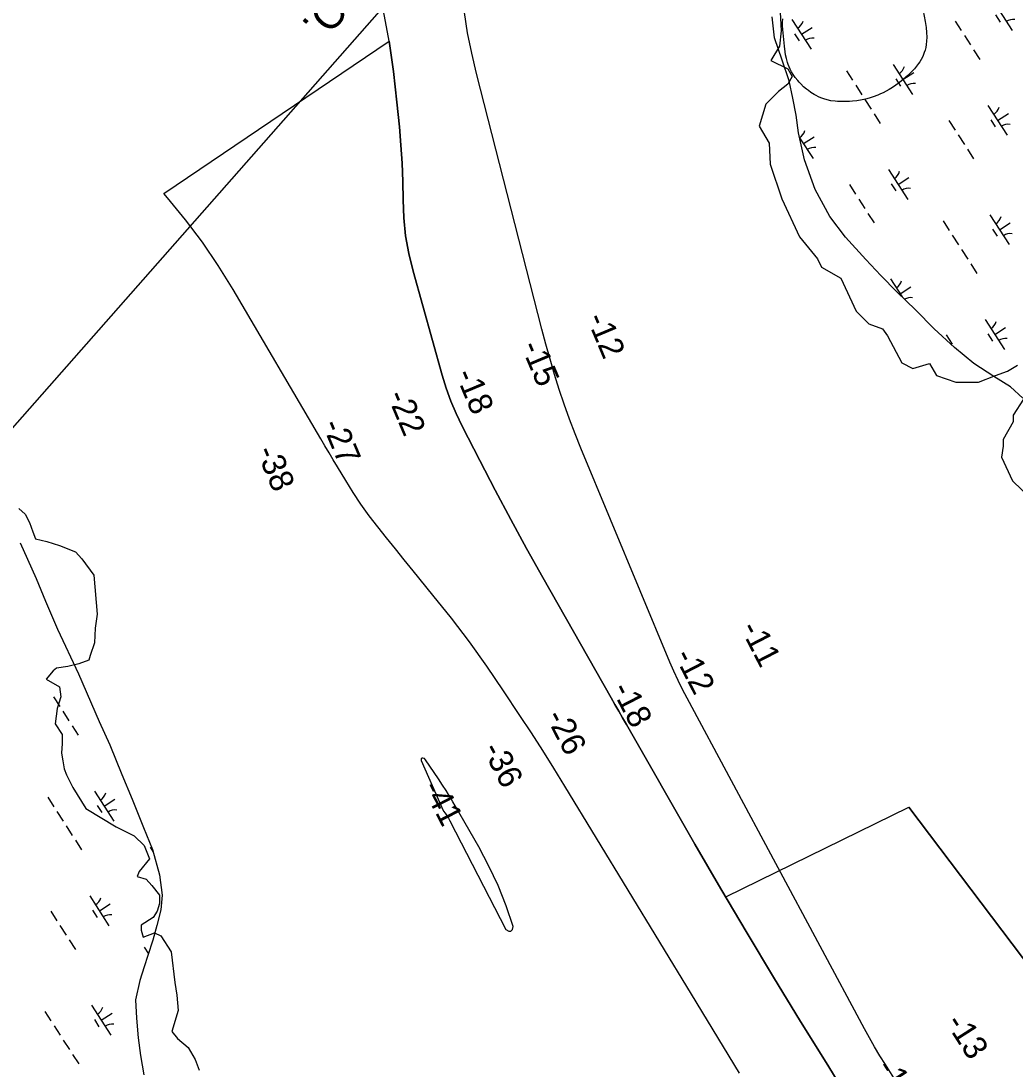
# Model space of a CAD drawing. Extents: x 3937982 to 3958556, y 219448 to 241894.
# Drawn here: x 3949325 to 3950723, y 225925 to 227398 of the extents above; entities that cross this region are included whole.
import ezdxf

# ---------------------------------------------------------------- set-up
doc = ezdxf.new("R2010")
doc.units = 0
for name, color, linetype in [('V-RIVR-EDGE', 7, 'Continuous'), ('V-RIVR-RANG', 7, 'Continuous'), ('V-SITE-VEGE', 7, 'Continuous'), ('V-TOPO-DPTH', 7, 'Continuous'), ('V-TOPO-MINR', 7, 'Continuous'), ('V-UTIL-IDEN', 7, 'Continuous'), ('V-UTIL-LINE', 7, 'Continuous'), ('V-WETL-SWMP', 7, 'Continuous')]:
    doc.layers.add(name, color=color, linetype=linetype)

msp = doc.modelspace()

# ---------------------------------------------------------------- linework, layer by layer
at = {"layer": 'V-RIVR-EDGE'}
for points in [[(3950392.448, 227410.752), (3950393.635, 227384.633), (3950391.261, 227363.264), (3950379.389, 227343.081), (3950403.133, 227331.209), (3950409.069, 227320.524), (3950403.133, 227309.839), (3950390.073, 227299.154), (3950372.265, 227281.346), (3950362.768, 227250.478), (3950377.014, 227226.734), (3950378.201, 227197.054), (3950394.822, 227148.378), (3950419.754, 227094.954), (3950444.685, 227064.086), (3950450.621, 227052.214), (3950477.927, 227036.78), (3950499.297, 226990.479), (3950517.105, 226972.671), (3950536.101, 226965.547), (3950543.224, 226956.05), (3950563.406, 226918.059), (3950578.84, 226909.748), (3950602.584, 226916.872), (3950612.082, 226900.251), (3950639.388, 226890.753), (3950671.443, 226890.753), (3950695.187, 226900.251), (3950711.808, 226906.187), (3950726.055, 226914.497)], [(3950734.365, 226867.009), (3950720.119, 226844.452), (3950720.119, 226834.954), (3950705.872, 226810.023), (3950705.872, 226800.525), (3950703.498, 226785.091), (3950718.931, 226751.849), (3950745.05, 226726.918)], [(3949322.111, 226712.938), (3949330.957, 226705.075), (3949336.854, 226693.28), (3949341.769, 226680.502), (3949345.7, 226670.673), (3949361.426, 226666.742), (3949379.119, 226660.844), (3949401.725, 226651.998), (3949410.571, 226642.169), (3949427.281, 226619.563), (3949432.195, 226564.52), (3949429.246, 226544.863), (3949428.263, 226524.222), (3949422.366, 226506.53), (3949420.4, 226499.649), (3949406.64, 226494.735), (3949390.913, 226490.803), (3949375.187, 226488.838), (3949370.273, 226484.906), (3949360.444, 226473.111), (3949379.119, 226462.299), (3949381.084, 226448.539), (3949376.17, 226431.83), (3949373.221, 226410.206), (3949383.05, 226395.462), (3949383.05, 226382.685), (3949382.067, 226368.924), (3949384.033, 226358.112), (3949385.999, 226347.3), (3949388.948, 226338.454), (3949397.794, 226320.762), (3949416.469, 226291.275), (3949458.733, 226265.72), (3949484.288, 226252.942), (3949498.049, 226239.182), (3949505.912, 226220.507), (3949491.169, 226202.815), (3949488.22, 226195.935), (3949500.998, 226192.003), (3949508.861, 226183.157), (3949519.673, 226169.396), (3949519.673, 226157.602), (3949516.724, 226146.79), (3949510.827, 226137.944), (3949494.117, 226127.132), (3949494.117, 226120.252), (3949497.066, 226110.423), (3949512.792, 226116.32), (3949521.639, 226112.388), (3949536.382, 226089.782), (3949541.296, 226046.534), (3949544.245, 226028.842), (3949546.211, 226007.219), (3949537.365, 225977.732), (3949545.228, 225967.903), (3949559.971, 225955.125), (3949569.8, 225938.416), (3949575.698, 225923.672)]]:
    msp.add_lwpolyline(points, dxfattribs=at)
at = {"layer": 'V-SITE-VEGE'}
for points in [[(3950591.948, 227420.024), (3950596.194, 227397.792), (3950597.503, 227389.428), (3950598.254, 227382.109), (3950598.498, 227375.707), (3950598.312, 227370.114), (3950597.793, 227365.227), (3950597.03, 227360.959), (3950596.102, 227357.234), (3950595.076, 227353.978), (3950594.003, 227351.135), (3950592.921, 227348.651), (3950590.695, 227344.313), (3950588.731, 227341.069), (3950587.082, 227338.642), (3950584.316, 227335.011), (3950581.178, 227331.392), (3950574.819, 227324.814), (3950571.782, 227321.892), (3950565.884, 227316.612), (3950560.342, 227312.102), (3950555.136, 227308.248), (3950550.245, 227304.957), (3950545.655, 227302.134), (3950541.351, 227299.722), (3950537.31, 227297.653), (3950533.519, 227295.88), (3950529.962, 227294.358), (3950523.293, 227291.86), (3950517.45, 227290.033), (3950512.341, 227288.698), (3950507.87, 227287.721), (3950500.046, 227286.414), (3950494.185, 227285.75), (3950489.792, 227285.419), (3950483.214, 227285.167), (3950476.64, 227285.189), (3950473.183, 227285.335), (3950469.939, 227285.593), (3950463.86, 227286.432), (3950458.538, 227287.585)], [(3950458.538, 227287.585), (3950453.885, 227288.945), (3950449.815, 227290.428), (3950446.252, 227291.964), (3950443.137, 227293.502), (3950440.411, 227295.001), (3950435.643, 227297.987), (3950432.069, 227300.543), (3950429.393, 227302.649), (3950425.378, 227306.12), (3950421.366, 227309.982), (3950419.153, 227312.307), (3950417.152, 227314.562), (3950413.658, 227318.942), (3950410.815, 227323.061), (3950408.499, 227326.932), (3950406.609, 227330.573), (3950405.066, 227333.995), (3950403.805, 227337.213), (3950402.771, 227340.238), (3950401.175, 227345.929), (3950400.096, 227350.93), (3950399.344, 227355.325), (3950398.361, 227363.058), (3950396.133, 227386.612), (3950395.748, 227391.919), (3950395.799, 227396.912), (3950396.156, 227401.608)]]:
    msp.add_lwpolyline(points, dxfattribs=at)
at = {"layer": 'V-TOPO-DPTH'}
for p, q in [((3949525.766, 227155.997), (3949842.707, 227370.096)), ((3950315.848, 226166.948), (3950573.543, 226293.356))]:
    msp.add_line(p, q, dxfattribs=at)
for points in [[(3949842.707, 227370.096), (3949848.769, 227327.405), (3949853.71, 227284.532), (3949857.042, 227249.563), (3949859.132, 227224.021), (3949860.765, 227198.455), (3949861.714, 227172.855), (3949862.207, 227147.232), (3949863.383, 227121.736), (3949865.908, 227096.43), (3949870.454, 227071.407), (3949876.349, 227046.574), (3949917.254, 226900.661), (3949923.008, 226882.271), (3949929.478, 226864.161), (3949937.018, 226846.471), (3949945.273, 226829.06), (3949970.179, 226780.356), (3949991.695, 226738.948), (3950013.568, 226697.734), (3950035.978, 226656.808), (3950058.745, 226616.075), (3950154.668, 226447.057), (3950160.024, 226437.634), (3950165.39, 226428.215), (3950170.769, 226418.804), (3950176.156, 226409.398), (3950272.565, 226241.346), (3950308.977, 226178.606), (3950345.805, 226116.114), (3950383.258, 226053.994), (3950421.127, 225992.122), (3950459.214, 225930.586), (3950478.412, 225899.706)], [(3950335.35, 225919.101), (3950312.75, 225956.193), (3950290.166, 225993.294), (3950267.592, 226030.402), (3950089.763, 226322.867), (3950074.308, 226347.943), (3950058.652, 226372.892), (3950042.697, 226397.651), (3950026.542, 226422.282), (3950003.491, 226456.97), (3949979.843, 226491.444), (3949955.535, 226525.43), (3949930.237, 226558.685), (3949904.278, 226591.454), (3949876.433, 226625.559), (3949863.93, 226640.933), (3949851.467, 226656.338), (3949839.063, 226671.791), (3949826.698, 226687.277), (3949814.681, 226703.006), (3949803.087, 226719.029), (3949792.126, 226735.492), (3949781.587, 226752.248), (3949769.917, 226771.633), (3949764.014, 226781.475), (3949758.134, 226791.33), (3949752.286, 226801.204), (3949746.459, 226811.091), (3949623.294, 227020.905), (3949602.304, 227054.545), (3949580.154, 227087.357), (3949556.266, 227118.924), (3949531.218, 227149.663), (3949525.766, 227155.997)], [(3949906.147, 226342.107), (3949899.984, 226350.882), (3949893.678, 226359.558), (3949892.208, 226361.529), (3949890.206, 226362.301), (3949888.688, 226362.246), (3949887.893, 226360.95), (3949887.581, 226358.828), (3949918.734, 226288.363), (3949919.076, 226287.69), (3949921.421, 226284.75), (3949922.329, 226283.535), (3949923.848, 226281.303), (3949926.113, 226277.748), (3949928.157, 226274.062), (3950006.875, 226121.348), (3950010.79, 226119.097), (3950013.942, 226118.73), (3950015.948, 226121.188), (3950017.19, 226125.53), (3950007.308, 226154.497), (3949996.148, 226182.91), (3949983.071, 226210.493), (3949968.714, 226237.523), (3949935.517, 226295.164), (3949932.374, 226300.552), (3949929.191, 226305.917), (3949925.949, 226311.246), (3949922.667, 226316.551), (3949917.898, 226324.165), (3949912.094, 226333.185), (3949906.147, 226342.107)], [(3950573.543, 226293.356), (3950747.424, 226062.518), (3950755.878, 226051.288), (3950764.328, 226040.055), (3950772.772, 226028.817), (3950781.212, 226017.576), (3951194.352, 225467.013)], [(3950478.412, 225899.706), (3950459.214, 225930.586), (3950421.127, 225992.122), (3950383.258, 226053.994), (3950345.805, 226116.114), (3950315.848, 226166.948)]]:
    msp.add_lwpolyline(points, dxfattribs=at)
at = {"layer": 'V-TOPO-MINR'}
for points in [[(3950478.412, 225899.706), (3950459.214, 225930.586), (3950421.127, 225992.122), (3950383.258, 226053.994), (3950345.805, 226116.114), (3950308.977, 226178.606), (3950272.565, 226241.346), (3950176.156, 226409.398), (3950170.769, 226418.804), (3950165.39, 226428.215), (3950160.024, 226437.634), (3950154.668, 226447.057), (3950058.745, 226616.075), (3950035.978, 226656.808), (3950013.568, 226697.734), (3949991.695, 226738.948), (3949970.179, 226780.356), (3949945.273, 226829.06), (3949937.018, 226846.471), (3949929.478, 226864.161), (3949923.008, 226882.271), (3949917.254, 226900.661), (3949876.349, 227046.574), (3949870.454, 227071.407), (3949865.908, 227096.43), (3949863.383, 227121.736), (3949862.207, 227147.232), (3949861.714, 227172.855), (3949860.765, 227198.455), (3949859.132, 227224.021), (3949857.042, 227249.563), (3949853.71, 227284.532), (3949848.769, 227327.405), (3949842.707, 227370.096), (3949834.966, 227412.514)], [(3950554.364, 225909.133), (3950540.42, 225931.275), (3950532.762, 225943.722), (3950525.278, 225956.271), (3950518.056, 225968.972), (3950511.01, 225981.776), (3950261.578, 226446.379), (3950255.119, 226458.848), (3950248.909, 226471.434), (3950243.072, 226484.198), (3950237.484, 226497.08), (3950112.259, 226797.803), (3950104.044, 226818.274), (3950096.186, 226838.875), (3950088.863, 226859.673), (3950081.897, 226880.602), (3950075.381, 226901.681), (3950069.107, 226922.83), (3950063.197, 226944.083), (3950057.53, 226965.406), (3949965.331, 227324.676), (3949958.712, 227353.059), (3949952.939, 227381.593), (3949948.433, 227410.354)], [(3950335.35, 225919.101), (3950312.75, 225956.193), (3950290.166, 225993.294), (3950267.592, 226030.402), (3950089.763, 226322.867), (3950074.308, 226347.943), (3950058.652, 226372.892), (3950042.697, 226397.651), (3950026.542, 226422.282), (3950003.491, 226456.97), (3949979.843, 226491.444), (3949955.535, 226525.43), (3949930.237, 226558.685), (3949904.278, 226591.454), (3949876.433, 226625.559), (3949863.93, 226640.933), (3949851.467, 226656.338), (3949839.063, 226671.791), (3949826.698, 226687.277), (3949814.681, 226703.006), (3949803.087, 226719.029), (3949792.126, 226735.492), (3949781.587, 226752.248), (3949769.917, 226771.633), (3949764.014, 226781.475), (3949758.134, 226791.33), (3949752.286, 226801.204), (3949746.459, 226811.091), (3949623.294, 227020.905), (3949602.304, 227054.545), (3949580.154, 227087.357), (3949556.266, 227118.924), (3949531.218, 227149.663), (3949525.766, 227155.997)], [(3949906.147, 226342.107), (3949899.984, 226350.882), (3949893.678, 226359.558), (3949892.208, 226361.529), (3949890.206, 226362.301), (3949888.688, 226362.246), (3949887.893, 226360.95), (3949887.581, 226358.828), (3949918.734, 226288.363), (3949919.076, 226287.69), (3949921.421, 226284.75), (3949922.329, 226283.535), (3949923.848, 226281.303), (3949926.113, 226277.748), (3949928.157, 226274.062), (3950006.875, 226121.348), (3950010.79, 226119.097), (3950013.942, 226118.73), (3950015.948, 226121.188), (3950017.19, 226125.53), (3950007.308, 226154.497), (3949996.148, 226182.91), (3949983.071, 226210.493), (3949968.714, 226237.523), (3949935.517, 226295.164), (3949932.374, 226300.552), (3949929.191, 226305.917), (3949925.949, 226311.246), (3949922.667, 226316.551), (3949917.898, 226324.165), (3949912.094, 226333.185), (3949906.147, 226342.107)], [(3951194.352, 225467.013), (3950781.212, 226017.576), (3950772.772, 226028.817), (3950764.328, 226040.055), (3950755.878, 226051.288), (3950747.424, 226062.518), (3950573.543, 226293.356)]]:
    msp.add_lwpolyline(points, dxfattribs=at)
at = {"layer": 'V-UTIL-LINE'}
msp.add_line((3950898.169, 228625.327), (3949080.141, 226562.604), dxfattribs=at)
at = {"layer": 'V-WETL-SWMP'}
for p, q in [((3950691.33, 227427.115), (3950718.392, 227385.072)), ((3950408.897, 227400.776), (3950435.959, 227358.733)), ((3950638.455, 227398.339), (3950647.115, 227384.886)), ((3950695.126, 227406.963), (3950701.621, 227396.872)), ((3950412.693, 227380.623), (3950419.188, 227370.533)), ((3950422.428, 227379.754), (3950437.563, 227389.497)), ((3950651.445, 227378.159), (3950660.105, 227364.705)), ((3950664.435, 227357.978), (3950673.095, 227344.524)), ((3950551.463, 227337.086), (3950578.525, 227295.042)), ((3950485.598, 227328.491), (3950494.258, 227315.037)), ((3950564.994, 227316.064), (3950580.129, 227325.806)), ((3950498.588, 227308.31), (3950507.247, 227294.856)), ((3950555.259, 227316.933), (3950561.754, 227306.843)), ((3950511.577, 227288.129), (3950520.237, 227274.675)), ((3950684.592, 227279.787), (3950711.654, 227237.744)), ((3950524.567, 227267.948), (3950533.227, 227254.495)), ((3950698.123, 227258.765), (3950713.259, 227268.508)), ((3950629.726, 227258.39), (3950638.386, 227244.936)), ((3950688.388, 227259.635), (3950694.883, 227249.544)), ((3950419.822, 227234.275), (3950438.658, 227205.013)), ((3950425.127, 227226.035), (3950440.262, 227235.777)), ((3950642.716, 227238.209), (3950651.376, 227224.755)), ((3950655.706, 227218.028), (3950664.366, 227204.575)), ((3950544.725, 227189.758), (3950571.787, 227147.714)), ((3950558.256, 227168.736), (3950573.391, 227178.478)), ((3950489.859, 227168.36), (3950498.518, 227154.907)), ((3950548.521, 227169.605), (3950555.016, 227159.515)), ((3950502.848, 227148.18), (3950511.508, 227134.726)), ((3950515.838, 227127.999), (3950524.498, 227114.545)), ((3950621.425, 227117.472), (3950630.085, 227104.019)), ((3950687.291, 227126.067), (3950714.353, 227084.024)), ((3950691.086, 227105.915), (3950697.581, 227095.825)), ((3950700.822, 227105.046), (3950715.957, 227114.788)), ((3950634.415, 227097.292), (3950643.075, 227083.838)), ((3950647.405, 227077.111), (3950656.065, 227063.657)), ((3950660.395, 227056.93), (3950669.055, 227043.476)), ((3950547.423, 227036.038), (3950563.716, 227010.726)), ((3950560.954, 227015.016), (3950576.09, 227024.759)), ((3950680.552, 226978.739), (3950707.615, 226936.696)), ((3950625.686, 226957.342), (3950634.346, 226943.888)), ((3950684.348, 226958.587), (3950690.843, 226948.497)), ((3950694.084, 226957.718), (3950709.219, 226967.46)), ((3949324.017, 226665.002), (3949334.11, 226642.054)), ((3949334.11, 226642.054), (3949346.29, 226614.654)), ((3949346.29, 226614.654), (3949359.526, 226582.796)), ((3949359.526, 226582.796), (3949376.24, 226543.403)), ((3949376.24, 226543.403), (3949406.139, 226480.738)), ((3949406.139, 226480.738), (3949435.035, 226413.602)), ((3949370.92, 226448.124), (3949379.58, 226434.671)), ((3949383.91, 226427.944), (3949392.57, 226414.49)), ((3949435.035, 226413.602), (3949449.994, 226380.724)), ((3949396.9, 226407.763), (3949405.56, 226394.309)), ((3949449.994, 226380.724), (3949466.722, 226338.928)), ((3949466.722, 226338.928), (3949481.346, 226304.674)), ((3949362.62, 226307.207), (3949371.28, 226293.753)), ((3949428.485, 226315.802), (3949455.547, 226273.759)), ((3949432.281, 226295.649), (3949438.776, 226285.559)), ((3949442.016, 226294.78), (3949457.152, 226304.523)), ((3949481.346, 226304.674), (3949497.377, 226264.591)), ((3949375.61, 226287.026), (3949384.27, 226273.572)), ((3949388.6, 226266.845), (3949397.26, 226253.392)), ((3949497.377, 226264.591), (3949509.92, 226233.759)), ((3949401.59, 226246.665), (3949410.25, 226233.211)), ((3949506.748, 226237.106), (3949510.681, 226230.996)), ((3949509.92, 226233.759), (3949519.745, 226198.104)), ((3949519.745, 226198.104), (3949523.346, 226169.623)), ((3949421.747, 226168.474), (3949448.809, 226126.431)), ((3949523.346, 226169.623), (3949521.75, 226149.01)), ((3949366.881, 226147.077), (3949375.541, 226133.623)), ((3949425.543, 226148.321), (3949432.038, 226138.231)), ((3949435.278, 226147.452), (3949450.414, 226157.195)), ((3949521.75, 226149.01), (3949516.043, 226126.656)), ((3949379.871, 226126.896), (3949388.531, 226113.442)), ((3949516.043, 226126.656), (3949510.327, 226106.019)), ((3949392.861, 226106.715), (3949401.521, 226093.261)), ((3949510.327, 226106.019), (3949503.584, 226084.688)), ((3949503.584, 226084.688), (3949498.184, 226068.517)), ((3949498.448, 226096.189), (3949504.331, 226087.05)), ((3949498.184, 226068.517), (3949492.114, 226049.595)), ((3949492.114, 226049.595), (3949486.093, 226022.431)), ((3949424.446, 226014.754), (3949451.508, 225972.711)), ((3949486.093, 226022.431), (3949487.617, 225996.686)), ((3949358.581, 226006.159), (3949367.241, 225992.705)), ((3949437.977, 225993.732), (3949453.112, 226003.475)), ((3949487.617, 225996.686), (3949489.841, 225968.884)), ((3949371.571, 225985.978), (3949380.231, 225972.525)), ((3949428.242, 225994.602), (3949434.737, 225984.511)), ((3949489.841, 225968.884), (3949493.076, 225944.178)), ((3949384.561, 225965.798), (3949393.22, 225952.344)), ((3949397.55, 225945.617), (3949406.21, 225932.163)), ((3949493.076, 225944.178), (3949497.702, 225916.734))]:
    msp.add_line(p, q, dxfattribs=at)
msp.add_lwpolyline([(3950733.548, 226868.07), (3950716.377, 226883.932), (3950692.992, 226898.601), (3950664.54, 226916.747), (3950637.621, 226939.563), (3950609.133, 226965.871), (3950582.587, 226992.576), (3950556.436, 227017.728), (3950534.182, 227040.564), (3950512.707, 227063.016), (3950484.197, 227094.376), (3950462.303, 227123.822), (3950441.54, 227161.435), (3950426.589, 227203.349), (3950418.262, 227241.405), (3950415.047, 227265.878), (3950410.279, 227289.956), (3950405.12, 227314.422), (3950395.278, 227343.142), (3950384.646, 227374.969), (3950381.022, 227404.105)], dxfattribs=at)
for centre, start, end in [((3950407.678, 227403.109), 301.99668, 343.540338), ((3950720.011, 227382.996), 81.996677, 123.540335), ((3950437.578, 227356.657), 81.996677, 123.540335), ((3950550.243, 227339.418), 301.99668, 343.540338), ((3950580.143, 227292.967), 81.996677, 123.540335), ((3950683.373, 227282.12), 301.99668, 343.540338), ((3950713.273, 227235.668), 81.996677, 123.540335), ((3950410.376, 227249.389), 302.236982, 343.540338), ((3950440.276, 227202.937), 81.996677, 123.540335), ((3950543.505, 227192.09), 301.99668, 343.540338), ((3950573.405, 227145.639), 81.996677, 123.540335), ((3950686.071, 227128.4), 301.99668, 343.540338), ((3950715.971, 227081.948), 81.996677, 123.540335), ((3950546.204, 227038.371), 301.99668, 343.540338), ((3950576.104, 226991.919), 81.996677, 119.742871), ((3950679.333, 226981.072), 301.99668, 343.540338), ((3950709.233, 226934.62), 81.996677, 123.540335), ((3949427.266, 226318.135), 301.99668, 343.540338), ((3949457.166, 226271.683), 81.996677, 123.540335), ((3949420.528, 226170.807), 301.99668, 343.540338), ((3949450.428, 226124.355), 81.996677, 123.540335), ((3949423.226, 226017.087), 301.99668, 343.540338), ((3949453.126, 225970.635), 81.996677, 123.540335)]:
    msp.add_arc(centre, 17.623, start, end, dxfattribs=at)

# ---------------------------------------------------------------- texts
at = {"layer": 'V-RIVR-RANG'}
for s, rotation, p in [('-12', 292.765722, (3950119.766, 226980.695)), ('-15', 292.765722, (3950027.508, 226941.342)), ('-18', 292.765722, (3949935.249, 226901.988)), ('-22', 292.765722, (3949839.387, 226871.993)), ('-27', 292.765722, (3949748.115, 226831.064)), ('-38', 292.765722, (3949655.413, 226793.8)), ('-11', 297.320889, (3950335.629, 226544.891)), ('-12', 297.320889, (3950242.923, 226506.249)), ('-18', 297.320889, (3950154.782, 226459.426)), ('-26', 297.320889, (3950062.226, 226420.712)), ('-36', 297.320889, (3949973.124, 226374.877)), ('-41', 297.320889, (3949888.554, 226321.139)), ('-13', 302.598326, (3950624.194, 225990.314)), ('-15', 302.735444, (3950526.588, 225926.991))]:
    msp.add_text(s, height=33.5, rotation=rotation, dxfattribs=at).set_placement(p)
at = {"layer": 'V-UTIL-IDEN'}
msp.add_text('TENN. GAS TRANS. CO.', height=41.99992, rotation=228.836882, dxfattribs=at).set_placement((3950138.722, 227876.352))

doc.saveas('drawing.dxf')
